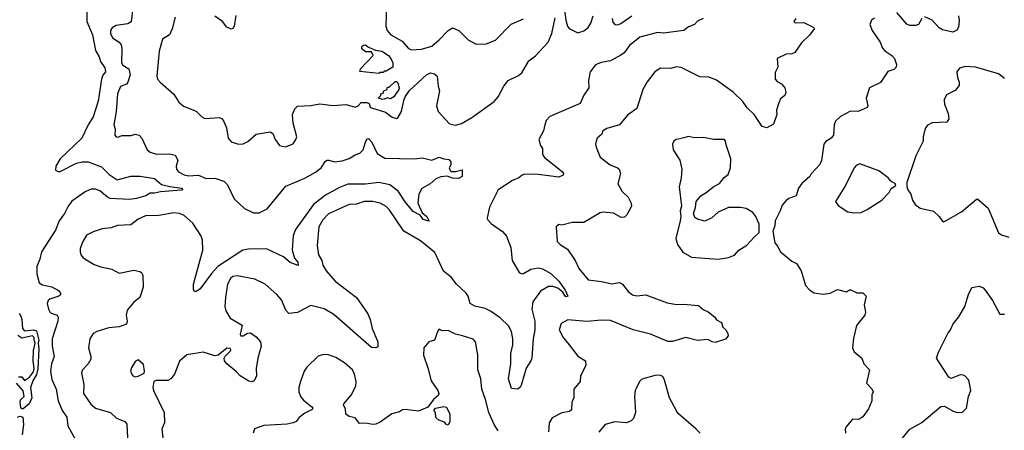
# Model space of a CAD drawing. Extents: x 2057697 to 2160550, y 827490 to 1016834.
# Tile 263 of 509: x 2081111 to 2087785, y 948375 to 951158. Entities that reach past the tile are written whole.
import ezdxf

# ---------------------------------------------------------------- set-up
doc = ezdxf.new("R2010")
doc.units = 0

msp = doc.modelspace()

# ---------------------------------------------------------------- linework, layer by layer
at = {"layer": '0CON20XD'}
for points in [[(2081565.8, 951214.2), (2081566.6, 951146.6), (2081604.8, 951055), (2081625, 950950), (2081650.6, 950905), (2081660, 950875), (2081687.5, 950832.5), (2081693.4, 950805), (2081675, 950781.2), (2081664.9, 950755.1), (2081643.5, 950606.5), (2081610.1, 950499.9), (2081575, 950445.7), (2081532.3, 950355), (2081385.5, 950215), (2081355.8, 950165), (2081355, 950137.5), (2081368.8, 950128.8), (2081385, 950128), (2081495.3, 950184.7), (2081535, 950194), (2081575, 950193.8), (2081665, 950160.5), (2081717.7, 950107.7), (2081771.8, 950071.8), (2081865, 950098.3), (2081928.5, 950098.5), (2082025, 950081.1), (2082071.9, 950041.9), (2082128.2, 950028.2), (2082207.5, 950015), (2082216.7, 950005), (2082208.3, 950001.7), (2082065, 949990.7), (2082025, 949981.4), (2081995, 949983.3), (2081966.3, 949963.7), (2081902.5, 949945), (2081855, 949940), (2081725.6, 949945.6), (2081705.6, 949955.6), (2081655, 949998.4), (2081625, 950009.6), (2081595, 950010.4), (2081555, 949991.8), (2081465, 949927.9), (2081440, 949895), (2081415.9, 949844.1), (2081377.9, 949795), (2081355, 949730.8), (2081259.6, 949585), (2081247.5, 949535), (2081226.7, 949485), (2081226.9, 949435), (2081243.6, 949373.6), (2081265, 949360), (2081328.3, 949348.3), (2081373.5, 949323.5), (2081388, 949305), (2081387.3, 949292.7), (2081376.7, 949283.3), (2081316, 949265), (2081304.4, 949255), (2081298.5, 949235), (2081305.5, 949195.5), (2081315, 949178), (2081325, 949169.2), (2081365.6, 949155.6), (2081372.5, 949142.5), (2081369.5, 949115), (2081331.8, 948995), (2081332.4, 948945), (2081345.4, 948875), (2081326.4, 948825), (2081320.4, 948775), (2081329.5, 948719.5), (2081358.1, 948655), (2081371.5, 948575), (2081399.8, 948509.8), (2081431.4, 948465), (2081438.2, 948405), (2081486.5, 948315)], [(2081879.1, 951239.1), (2081866.4, 951143.6), (2081845, 951128.6), (2081765, 951118.1), (2081738, 951102), (2081725.7, 951085), (2081726.9, 951065), (2081741.4, 951035), (2081786.1, 951006.1), (2081798, 950988), (2081804.5, 950965), (2081800.4, 950865), (2081810.6, 950850.6), (2081851.4, 950825), (2081860, 950785), (2081845, 950734), (2081835, 950721.9), (2081793.8, 950705), (2081774.5, 950655.5), (2081764.2, 950535), (2081748.8, 950445), (2081758.8, 950415), (2081756.7, 950375), (2081765, 950363.8), (2081775, 950362), (2081805, 950372), (2081867.7, 950372.3), (2081895, 950381.2), (2081920, 950375), (2081938.8, 950355), (2081975.8, 950275), (2081995, 950259.4), (2082037.6, 950247.6), (2082129.7, 950249.7), (2082165, 950240), (2082184.2, 950205), (2082172.9, 950165), (2082174.2, 950145), (2082187.6, 950127.6), (2082225, 950106.9), (2082255, 950100.5), (2082323.4, 950103.4), (2082375, 950082.2), (2082435, 950083.1), (2082500.2, 950060.2), (2082519.3, 950039.3), (2082564.7, 949944.7), (2082635, 949877.8), (2082695, 949849.6), (2082735, 949849.6), (2082789.4, 949875), (2082915, 950029.2), (2083045, 950084.2), (2083116.3, 950123.7), (2083155.6, 950155), (2083185, 950198), (2083195, 950205.7), (2083206.7, 950205), (2083245.4, 950195.4), (2083297.8, 950202.2), (2083345, 950216.6), (2083385, 950243.1), (2083415.8, 950254.2), (2083439.4, 950275), (2083455, 950328.8), (2083465, 950347.5), (2083475, 950353.3), (2083497.8, 950327.8), (2083535, 950250.5), (2083585, 950219.7), (2083785, 950214.2), (2083841.7, 950221.7), (2083905, 950206.7), (2083955, 950227.1), (2083985, 950213.8), (2084019.7, 950209.7), (2084034, 950195), (2084033.8, 950175), (2084022.5, 950155), (2084030, 950135), (2084035, 950130), (2084065, 950130), (2084110, 950140), (2084110, 950095), (2084085, 950081.9), (2084045, 950083.1), (2084008, 950098), (2083965, 950091.9), (2083931.5, 950078.5), (2083892.5, 950045), (2083835.8, 950014.2), (2083816.9, 949975), (2083810, 949915), (2083838.8, 949848.8), (2083870, 949825), (2083886.7, 949793.3), (2083845, 949804.5), (2083833.1, 949823.1), (2083825, 949833.8), (2083778.3, 949858.3), (2083725, 949922.9), (2083676, 949996), (2083619.1, 950039.1), (2083545, 950054.7), (2083455, 950043), (2083335, 950042.8), (2083278.5, 950021.5), (2083185, 949967.9), (2083102.7, 949905), (2082980, 949735), (2082964.1, 949695), (2082957.9, 949595), (2082972.8, 949542.8), (2082997.1, 949515), (2082997.7, 949492.3), (2082945, 949512.5), (2082899.7, 949549.7), (2082785, 949606.1), (2082662.5, 949602.5), (2082624.7, 949595.3), (2082454.1, 949485.9), (2082411.4, 949438.6), (2082335, 949334), (2082305, 949312.5), (2082295, 949317.5), (2082289.5, 949329.5), (2082288.6, 949365), (2082351.5, 949595), (2082350.8, 949665), (2082339.2, 949695), (2082285, 949778.6), (2082225, 949831.9), (2082194.6, 949844.6), (2082155, 949847.9), (2082055, 949830.9), (2081965, 949829.5), (2081915, 949806.4), (2081865, 949768.6), (2081775, 949762.5), (2081732.3, 949747.7), (2081669.7, 949740.3), (2081608.9, 949721.1), (2081563.4, 949696.6), (2081539.2, 949655), (2081522.1, 949607.9), (2081520.8, 949585), (2081526, 949565), (2081541.2, 949545), (2081615, 949499.4), (2081662.2, 949482.2), (2081735, 949468), (2081785, 949441.2), (2081885, 949461.2), (2081925, 949451.2), (2081936.7, 949445), (2081945.9, 949425.9), (2081947.5, 949345), (2081925.8, 949275), (2081885, 949244.2), (2081840.2, 949189.8), (2081832.2, 949155), (2081840.6, 949115), (2081835.4, 949094.6), (2081785, 949076.9), (2081715, 949070.6), (2081635, 949045.8), (2081609.1, 949030.9), (2081587.5, 948995), (2081578.6, 948935), (2081594.3, 948875), (2081593, 948857), (2081575.8, 948825), (2081537.5, 948785), (2081530.6, 948765), (2081545.5, 948685.5), (2081544, 948625), (2081593.4, 948553.4), (2081625, 948524.4), (2081726.9, 948496.9), (2081768, 948458), (2081825, 948434.4), (2081836.6, 948416.6), (2081841.8, 948325)], [(2083598.3, 951268.3), (2083592.1, 951115), (2083601.1, 951085), (2083626, 951056), (2083702.6, 951012.6), (2083745, 950965.8), (2083765, 950954.4), (2083835, 950958.1), (2083905, 950979.4), (2083955, 951020.6), (2084015, 951085.6), (2084045, 951101.9), (2084088, 951085), (2084150.9, 951020.9), (2084205, 950992), (2084273.9, 950993.9), (2084335, 951020), (2084441.7, 951128.3), (2084525, 951164.2)], [(2084803.1, 951223.1), (2084811.8, 951155), (2084823.6, 951115), (2084835, 951098.1), (2084895, 951068.6), (2084935, 951081.5), (2084963.3, 951105), (2084981.5, 951135), (2084997.1, 951185)], [(2085743.3, 951166.7), (2085705, 951147.5), (2085684.1, 951125.9), (2085645, 951108.8), (2085612.5, 951085), (2085475, 951067.5), (2085435, 951070.8), (2085315, 951038.9), (2085245, 950983.3), (2085207.3, 950932.7), (2085186.7, 950916.7), (2085115, 950880), (2085052.2, 950867.8), (2085015, 950851.5), (2084977.5, 950805), (2084965.9, 950745.9), (2084968, 950695), (2084935, 950646.2), (2084910.3, 950589.7), (2084705, 950502.2), (2084680.6, 950475), (2084670, 950445), (2084661.4, 950405), (2084629.4, 950345), (2084640.8, 950305), (2084653.8, 950285), (2084655.7, 950245), (2084667.5, 950225), (2084788.7, 950128.7), (2084796.2, 950115), (2084794, 950105), (2084765, 950090), (2084625, 950108.7), (2084535, 950110.4), (2084516, 950105), (2084495, 950086), (2084452.4, 950067.6), (2084355, 950003.8), (2084295, 949887.5), (2084278.8, 949815), (2084282.9, 949802.9), (2084308.8, 949775), (2084383, 949723), (2084411.2, 949691.2), (2084439.2, 949615), (2084448.6, 949525), (2084495.8, 949445), (2084515, 949435.6), (2084525, 949437.8), (2084575, 949466.2), (2084625, 949477.1), (2084655, 949469.3), (2084711.2, 949438.8), (2084765, 949386.9), (2084809.4, 949325), (2084825.7, 949284.3), (2084815, 949280.6), (2084809.2, 949285), (2084791.5, 949311.5), (2084758.8, 949338.8), (2084725, 949350.4), (2084695, 949350.8), (2084641.4, 949318.6), (2084589.2, 949245), (2084582.4, 949195), (2084602.7, 949115), (2084603.4, 949055), (2084592.5, 948995), (2084582, 948865), (2084576, 948845), (2084544.5, 948795.5), (2084513, 948687), (2084505, 948670), (2084487.5, 948655), (2084445, 948658.8), (2084424.7, 948724.7), (2084440.6, 948825), (2084439.6, 948895), (2084453.6, 948955), (2084454.5, 948995), (2084445.5, 949045), (2084423.5, 949083.5), (2084368.3, 949138.3), (2084302.6, 949182.6), (2084265, 949199.6), (2084196.3, 949216.3), (2084165, 949234.3), (2084150, 949285), (2084137.1, 949305), (2084070.8, 949365), (2084035, 949412.9), (2083983.7, 949453.7), (2083925, 949580), (2083828.9, 949658.9), (2083715.5, 949725), (2083615, 949871.1), (2083595, 949890.9), (2083555, 949915.5), (2083505, 949926.5), (2083445, 949925.6), (2083395, 949908.6), (2083345, 949905.8), (2083205, 949841.5), (2083165, 949800.5), (2083139.5, 949755), (2083126.6, 949626.6), (2083135.7, 949565), (2083160, 949525), (2083166.7, 949495), (2083188.9, 949455), (2083249.1, 949385), (2083394.6, 949274.6), (2083470, 949165), (2083487.8, 949125), (2083500.6, 949065), (2083538.6, 948975), (2083538.8, 948941.2), (2083525, 948933.8), (2083495, 948936.2), (2083240.2, 949160.2), (2083175, 949198.9), (2083085, 949220.8), (2082995, 949173.3), (2082935, 949166.2), (2082915, 949190), (2082885, 949260), (2082855, 949296), (2082775, 949366), (2082705, 949400), (2082585, 949421.1), (2082555, 949416.9), (2082540.8, 949405), (2082519.4, 949365), (2082505.6, 949275), (2082501.9, 949215), (2082508.1, 949185), (2082538, 949135), (2082618.1, 949088.1), (2082605.5, 949025.5), (2082610.8, 949015), (2082625, 949014.5), (2082655, 949034.5), (2082676, 949036), (2082715, 949009.1), (2082744.5, 948975), (2082748, 948945), (2082725.6, 948865), (2082714.4, 948795), (2082716.2, 948745), (2082699.5, 948710.5), (2082685, 948703.9), (2082665, 948707.1), (2082604.8, 948744.8), (2082581.5, 948771.5), (2082514.6, 948825), (2082499.6, 948845), (2082498.2, 948865), (2082503.2, 948876.7), (2082542.9, 948915), (2082539.3, 948929.3), (2082515, 948932.4), (2082456.9, 948885), (2082435, 948878.9), (2082354.2, 948905.8), (2082245, 948887.5), (2082195.5, 948844.5), (2082161.2, 948755), (2082135, 948723.3), (2082115, 948713.3), (2082036.4, 948713.6), (2082020, 948705), (2082014, 948666), (2082018, 948645), (2082090, 948495), (2082092.2, 948425), (2082073.6, 948385), (2082081.9, 948325)], [(2082164, 951175), (2082145.7, 951095), (2082126.9, 951055), (2082080, 951025), (2082055.7, 950945), (2082040.9, 950775), (2082045.7, 950755), (2082063.6, 950733.6), (2082155, 950654), (2082189.7, 950599.7), (2082221.7, 950571.7), (2082307, 950537), (2082345, 950500), (2082365, 950489.2), (2082465.9, 950494.1), (2082484, 950485), (2082495, 950468.8), (2082512.5, 950425), (2082523.9, 950353.9), (2082545, 950330), (2082595, 950314.3), (2082625, 950315.8), (2082656.8, 950333.2), (2082715, 950382), (2082808.8, 950398.8), (2082826.7, 950386.7), (2082842, 950345), (2082873.3, 950305), (2082913.6, 950296.4), (2082965, 950316.7), (2082983.8, 950345), (2082988.8, 950365), (2082965.7, 950455.7), (2082961.4, 950515), (2082975, 950553.8), (2082995, 950570.8), (2083085, 950575.7), (2083145, 950587.1), (2083235, 950577.1), (2083325, 950583.6), (2083385, 950565.3), (2083405.5, 950575), (2083425, 950596.2), (2083465, 950596.7), (2083479.1, 950589.1), (2083487.3, 950565), (2083495, 950559.8), (2083591.1, 950531.1), (2083635, 950498), (2083665, 950488.8), (2083675, 950493.3), (2083700, 950535), (2083715, 950610), (2083723.8, 950635), (2083752.2, 950677.8), (2083869.4, 950785), (2083895, 950797.5), (2083922, 950792), (2083941.4, 950775), (2083947.1, 950707.1), (2083956, 950675), (2083936.9, 950575), (2083948, 950535), (2084025, 950451.2), (2084065, 950442.5), (2084106.7, 950455), (2084175, 950494.3), (2084326.2, 950603.8), (2084354.4, 950635), (2084391.6, 950708.4), (2084421.9, 950745), (2084491.2, 950778.8), (2084515, 950798.6), (2084561.9, 950878.1), (2084606.3, 950913.7), (2084694.2, 951005.8), (2084718.2, 951065), (2084740.9, 951170.9)], [(2082576.8, 951186.8), (2082565.5, 951115), (2082555, 951097.5), (2082545, 951094.3), (2082515, 951108.1), (2082485.3, 951145.3), (2082435, 951181.2)], [(2086372, 951165), (2086358.8, 951145), (2086366.4, 951136.4), (2086425, 951138.6), (2086493.3, 951105), (2086496.2, 951095), (2086465, 951051.9), (2086409.5, 951000.5), (2086365.8, 950935), (2086345, 950927.1), (2086305, 950924.4), (2086246.1, 950893.9), (2086248.8, 950835), (2086230.9, 950799.1), (2086230.8, 950755), (2086245, 950738.8), (2086274.1, 950724.1), (2086296.2, 950695), (2086303.8, 950665), (2086296.2, 950645), (2086268.3, 950621.7), (2086256, 950595), (2086240, 950545), (2086243.3, 950515), (2086219.5, 950450.5), (2086175, 950426), (2086144, 950435), (2086089.2, 950515), (2086041.4, 950561.4), (2086013.1, 950603.1), (2085945.8, 950665.8), (2085835, 950747.5), (2085785, 950767.5), (2085721.5, 950771.5), (2085595, 950834.2), (2085562.7, 950837.3), (2085524.1, 950825.9), (2085455, 950828.6), (2085416.2, 950805), (2085363.4, 950736.6), (2085335.8, 950684.2), (2085294.4, 950555.6), (2085230.3, 950509.7), (2085176.7, 950445), (2085090.5, 950419.5), (2085063.8, 950405), (2085057.3, 950382.7), (2085026, 950355), (2085018, 950335), (2085014, 950315), (2085018, 950295), (2085045.9, 950225.9), (2085113.3, 950175), (2085163.3, 950155), (2085174.4, 950144.4), (2085182.5, 950115), (2085166, 950045), (2085194.2, 949994.2), (2085234.4, 949954.4), (2085255.8, 949915), (2085258, 949895), (2085226.2, 949835), (2085210.5, 949819.5), (2085187.7, 949817.7), (2085135, 949846.9), (2085065, 949854.3), (2085045, 949850), (2084935, 949782.9), (2084855, 949784.2), (2084785, 949766), (2084765, 949768.8), (2084746.2, 949753.8), (2084753.8, 949655), (2084773.8, 949635), (2084823.6, 949603.6), (2084875.8, 949525), (2084901.1, 949471.1), (2084965, 949394.4), (2085053.8, 949383.8), (2085125, 949366.9), (2085177, 949377), (2085196.6, 949366.6), (2085235, 949316.2), (2085265, 949292.5), (2085295, 949285.8), (2085355, 949294.2), (2085498.8, 949238.8), (2085565, 949227.8), (2085610.7, 949229.3), (2085711.7, 949221.7), (2085743.2, 949193.2), (2085777, 949177), (2085820, 949145), (2085835, 949123.3), (2085867.5, 949105), (2085877.5, 949075), (2085896.4, 949056.4), (2085910.7, 949030.7), (2085913.3, 949015), (2085895, 948993.3), (2085825, 948971.2), (2085805, 948973.8), (2085775, 948990), (2085705, 948984.4), (2085625.9, 949004.1), (2085535, 948977.8), (2085505, 948977.1), (2085385.7, 949025.7), (2085270, 949055), (2085115, 949118.2), (2085055, 949122.7), (2084955, 949112.2), (2084825.7, 949124.3), (2084780.9, 949099.1), (2084768, 949055), (2084794.2, 949005), (2084835, 948954), (2084895, 948878), (2084945, 948846.7), (2084948, 948815), (2084913.3, 948745), (2084910.8, 948705), (2084866.7, 948655), (2084868, 948595), (2084854, 948565), (2084851.2, 948515), (2084837, 948503), (2084785, 948494.3), (2084720.2, 948459.8), (2084699.4, 948425), (2084694.3, 948365)], [(2085126.7, 951165), (2085132, 951142), (2085145, 951126), (2085165, 951123.1), (2085185, 951131.9), (2085260.6, 951185)], [(2086905, 951167.5), (2086884, 951155), (2086872.5, 951125), (2086890, 951085), (2086944, 951005), (2086960, 950965), (2086975, 950946.2), (2087021.2, 950915), (2087040, 950895), (2087054, 950855), (2087051.2, 950835), (2087035, 950821.2), (2086995, 950807.5), (2086945, 950732.5), (2086870, 950695), (2086848, 950625), (2086858.8, 950575), (2086855, 950562.5), (2086795, 950535.8), (2086743.2, 950536.8), (2086675, 950502), (2086640.9, 950469.1), (2086630.8, 950445), (2086626, 950375), (2086610.8, 950355), (2086575, 950332.9), (2086562.5, 950315), (2086546.3, 950203.7), (2086535, 950176.2), (2086475, 950113.3), (2086466.2, 950095), (2086411.2, 950048.8), (2086390.8, 950015), (2086375, 949963.8), (2086324.6, 949945.4), (2086305, 949932), (2086279.3, 949900.7), (2086265, 949862.5), (2086232.5, 949795), (2086229.3, 949760.7), (2086216.7, 949725), (2086230, 949645), (2086250.5, 949620.5), (2086266.1, 949586.1), (2086345, 949521.2), (2086376, 949505), (2086406.7, 949455), (2086436.4, 949356.4), (2086467.5, 949325), (2086495, 949307.5), (2086555, 949296.7), (2086605, 949303.8), (2086655, 949328.8), (2086715, 949313.3), (2086735, 949326.7), (2086745, 949326.7), (2086785, 949306.2), (2086825, 949307.5), (2086847.5, 949285), (2086834.3, 949225), (2086843.8, 949175), (2086838.8, 949155), (2086782.5, 949085), (2086762.3, 948997.7), (2086756.7, 948935), (2086767, 948907), (2086820, 948865), (2086832.5, 948825), (2086870, 948785), (2086850, 948695), (2086886.4, 948656.4), (2086896.2, 948635), (2086886.7, 948615), (2086886, 948575), (2086865, 948521.2), (2086825, 948467.5), (2086805, 948452.5), (2086795, 948447.5), (2086755, 948450), (2086711.7, 948398.3), (2086706.7, 948385), (2086708.8, 948355)], [(2087226.2, 951165), (2087204.1, 951125.9), (2087185, 951118.8), (2087145, 951117.5), (2087125, 951127.5), (2087055.5, 951205.5)], [(2087474.2, 951185), (2087479.5, 951150.5), (2087473, 951107), (2087463.6, 951086.4), (2087436.1, 951073.9), (2087365, 951090), (2087343, 951103), (2087295, 951153.8), (2087245, 951176.2)], [(2083545, 950793.3), (2083417.5, 950807.5), (2083421.2, 950825), (2083507.5, 950915), (2083495, 950940), (2083455, 950940), (2083430, 950960), (2083431.2, 950975), (2083442.5, 950985), (2083455, 950987.5), (2083475, 950972.5), (2083522.3, 950952.3), (2083565, 950944.2), (2083611.2, 950915), (2083626, 950895), (2083641.2, 950865), (2083640, 950835), (2083595, 950810), (2083581.7, 950808.3), (2083575, 950800), (2083555, 950800), (2083545, 950793.3)], [(2087785, 950758.6), (2087745, 950790), (2087590, 950835), (2087518.7, 950841.3), (2087480.3, 950829.7), (2087463.9, 950803.9), (2087468, 950765), (2087479.2, 950735), (2087477.9, 950712.1), (2087452.3, 950677.7), (2087392.3, 950647.7), (2087377.5, 950615), (2087378.6, 950585), (2087405, 950522.5), (2087408.8, 950485), (2087395, 950463.3), (2087295, 950458), (2087265, 950443.8), (2087248.8, 950421.2), (2087233.8, 950365), (2087233.6, 950333.6), (2087184, 950235), (2087123.3, 950055), (2087123, 950027), (2087130, 950005), (2087150, 949975), (2087162, 949935), (2087181.2, 949905), (2087215, 949880), (2087305, 949860), (2087342.5, 949825), (2087363.6, 949793.6), (2087375, 949787.5), (2087495, 949856.7), (2087595, 949942.5), (2087605, 949941.2), (2087675, 949881.2), (2087745, 949714), (2087765, 949698.8), (2087815, 949683.8)], [(2083575, 950617.5), (2083540, 950625), (2083560, 950645), (2083560, 950655), (2083575, 950660), (2083580, 950675), (2083600, 950685), (2083605, 950700), (2083615, 950700), (2083655, 950740), (2083665, 950740), (2083675, 950730), (2083683.3, 950695), (2083680, 950685), (2083646.7, 950635), (2083625, 950622.5), (2083605, 950627.5), (2083575, 950617.5)], [(2085845, 949534.2), (2085915, 949546), (2085955, 949562), (2085984.4, 949595.6), (2086040.3, 949629.7), (2086088.8, 949685), (2086123.8, 949715), (2086122.7, 949772.7), (2086101.4, 949825), (2086081.1, 949851.1), (2086035, 949878.1), (2085995.5, 949885.5), (2085915.6, 949884.4), (2085845, 949852.9), (2085803.3, 949815), (2085755, 949793.3), (2085705.9, 949805.9), (2085688, 949818), (2085678.8, 949845), (2085692, 949885), (2085696.7, 949925), (2085727.5, 949965), (2085765, 949986.2), (2085815, 950028), (2085855, 950048.6), (2085885, 950088), (2085911.9, 950108.1), (2085929.2, 950155), (2085930, 950215), (2085898.8, 950308.8), (2085895.7, 950335), (2085888, 950345), (2085815, 950345.3), (2085745, 950358.7), (2085685, 950356.4), (2085645, 950365.3), (2085612.4, 950357.6), (2085555, 950344), (2085544, 950335), (2085536.2, 950315), (2085541.2, 950275), (2085585.5, 950205.5), (2085598.1, 950145), (2085594.2, 950085), (2085581.2, 950025), (2085597.5, 949895), (2085587, 949863), (2085593.3, 949825), (2085588.8, 949795), (2085558.8, 949675), (2085568.8, 949635), (2085605, 949583.3), (2085665, 949548), (2085845, 949534.2)], [(2086765, 949848.8), (2086815, 949852), (2086855, 949871.2), (2086954.1, 949935.9), (2087005, 949987.5), (2087017, 950013), (2087050, 950035), (2087045, 950047.5), (2087015, 950062.5), (2086997.5, 950085), (2086935, 950133.3), (2086805, 950181.2), (2086779.5, 950170.5), (2086766, 950155), (2086708, 950035), (2086640, 949925), (2086657.7, 949897.7), (2086725, 949856.2), (2086765, 949848.8)], [(2087091.3, 948318.7), (2087145, 948384), (2087225, 948427.5), (2087355, 948536.2), (2087378.8, 948538.8), (2087437.5, 948505), (2087466.1, 948496.1), (2087501.7, 948498.3), (2087528.8, 948525), (2087541.4, 948605), (2087557.5, 948645), (2087544.2, 948714.2), (2087516.7, 948745), (2087505, 948748.8), (2087485, 948750), (2087425, 948726.7), (2087407.5, 948735), (2087326, 948865), (2087338, 948905), (2087403.8, 949035), (2087418.3, 949051.7), (2087437, 949097), (2087476.7, 949145), (2087516.4, 949213.6), (2087541.4, 949295), (2087565, 949343.3), (2087615, 949352), (2087640.3, 949340.3), (2087655, 949323.8), (2087705, 949254), (2087755, 949162), (2087785, 949163.3)], [(2081108, 949168), (2081118.1, 949148.1), (2081125.5, 949125), (2081129.6, 949065), (2081145, 949049.6), (2081205, 949055.7), (2081225, 949048.5), (2081241.8, 948985), (2081235.9, 948965), (2081240.8, 948925), (2081235, 948792.5), (2081225, 948754.2), (2081200, 948710), (2081185.5, 948665), (2081193.1, 948595), (2081176.2, 948553.8), (2081135, 948519.7)], [(2081103, 948737), (2081125, 948737.5), (2081145, 948712.5), (2081176.7, 948735), (2081205, 948772.5), (2081210, 948795), (2081202.5, 948845), (2081205.6, 948915), (2081217.1, 948965), (2081209.1, 948985), (2081209.5, 949005), (2081198, 949015), (2081125, 948999.1), (2081098.7, 949018.7)], [(2084355, 948371.2), (2084327.1, 948415), (2084291.1, 948495), (2084269.4, 948585), (2084244.4, 948655), (2084235.7, 948725), (2084217.1, 948785), (2084215.7, 948885.7), (2084200.8, 948975), (2084185, 948992), (2084112.5, 949015), (2084065, 949026.2), (2084015, 949052.5), (2083975, 949050), (2083955, 949060), (2083945, 949050), (2083923.3, 948985), (2083885, 948973.8), (2083850, 948935), (2083848, 948885), (2083878.3, 948798.3), (2083899.7, 948709.7), (2083945.8, 948645), (2083952.9, 948625), (2083948.3, 948611.7), (2083915, 948584.5), (2083877.9, 948532.1), (2083815, 948504.4), (2083725, 948516.4), (2083706.9, 948513.1), (2083685, 948500.9), (2083633.1, 948486.9), (2083555, 948430.8), (2083525, 948417.5), (2083505, 948414), (2083455, 948422.5), (2083415, 948420.8), (2083385, 948460), (2083345, 948469.2), (2083322, 948485), (2083319.7, 948519.7), (2083306.2, 948545), (2083309.2, 948555), (2083357.2, 948612.8), (2083390, 948675), (2083392.9, 948705), (2083381.4, 948755), (2083367.5, 948785), (2083313.2, 948833.2), (2083255, 948869.2), (2083205, 948885.8), (2083170.5, 948889.5), (2083135, 948878), (2083057.6, 948802.4), (2083039.2, 948775), (2083013.7, 948706.3), (2083003.3, 948665), (2083003.1, 948635), (2083014.3, 948605), (2083035, 948580), (2083091.2, 948535), (2083097.5, 948525), (2083093.6, 948516.4), (2083045, 948491.2), (2083005, 948461.2), (2082984.5, 948435.5), (2082965, 948426.7), (2082925, 948417.5), (2082765, 948408), (2082702.5, 948385), (2082694.2, 948355)], [(2081895, 948737.5), (2081915, 948742.5), (2081955, 948762.5), (2081957.5, 948775), (2081950.7, 948820.7), (2081915, 948852.5), (2081896.1, 948843.9), (2081884, 948826), (2081868.3, 948801.7), (2081863.3, 948775), (2081875, 948747.5), (2081895, 948737.5)], [(2085722.5, 948355), (2085695, 948386), (2085576.1, 948486.1), (2085565, 948502.5), (2085516.1, 948596.1), (2085482.5, 948715), (2085469.5, 948739.5), (2085455, 948747.5), (2085425, 948747.8), (2085328.3, 948721.7), (2085313, 948707), (2085290.6, 948659.4), (2085282.9, 948645), (2085277.5, 948605), (2085284.2, 948495), (2085271.2, 948455), (2085255, 948438.8), (2085225, 948426), (2085145, 948431.5), (2085078.8, 948415), (2085036.6, 948363.4)], [(2081135, 948519.7), (2081125, 948520), (2081119, 948529), (2081114.4, 948565.6), (2081117.7, 948582.3), (2081141.2, 948605), (2081135, 948642.5), (2081090, 948695)], [(2084015, 948410), (2084003.6, 948413.6), (2083990.7, 948430.7), (2083953, 948443), (2083931.7, 948461.7), (2083930, 948495), (2083920, 948505), (2083920, 948515), (2083930, 948525), (2083987, 948537), (2084005, 948532.5), (2084025.8, 948485), (2084025.9, 948434.1), (2084015, 948410)], [(2081095.6, 948465), (2081115, 948470.5), (2081131.8, 948465), (2081136.2, 948413.8), (2081128.5, 948345)]]:
    msp.add_lwpolyline(points, dxfattribs=at)

doc.saveas('drawing.dxf')
